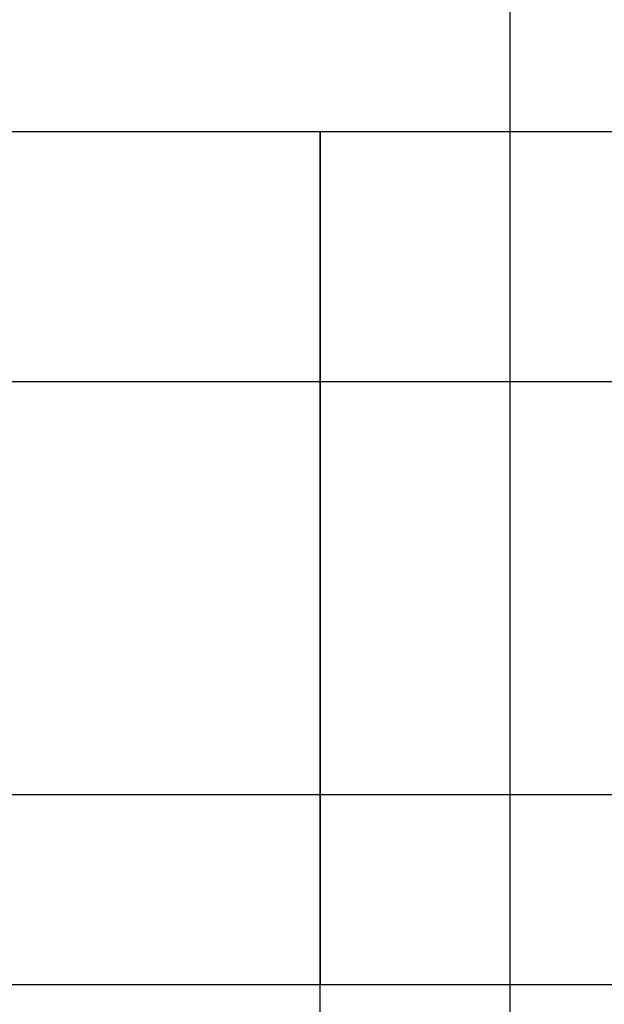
# Model space of a CAD drawing. Header units: centimetres. Extents: x -131 to 30, y 97 to 149.
# Tile 411 of 656: x -50.111 to -49.827, y 142.249 to 142.728. Entities that reach past the tile are written whole.
import ezdxf

# ---------------------------------------------------------------- set-up
doc = ezdxf.new("R2010")
doc.units = ezdxf.units.CM
doc.layers.add('Calque 02', color=7, linetype='Continuous', true_color=0x7d26cd)
doc.layers.add('Calque 06', color=7, linetype='Continuous', true_color=0x815a2c)

msp = doc.modelspace()

# ---------------------------------------------------------------- linework, layer by layer
at = {"layer": 'Calque 02'}
for points in [[(-49.87303, 143.81548, 45.13493), (-49.87303, 143.81548, 50.13493), (-49.87303, 138.81548, 50.13493)], [(-49.87303, 143.81548, 16.13493), (-49.87303, 143.81548, 13.13493), (-49.87303, 140.81548, 13.13493)]]:
    msp.add_rational_spline(points, [1, 0.707106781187, 1], degree=2, dxfattribs=at)
msp.add_open_spline([(-108.87303, 142.35101, 48.67047), (-49.87303, 142.35101, 48.67047), (9.12697, 142.35101, 48.67047)], degree=2, dxfattribs=at)
at = {"layer": 'Calque 06'}
for points in [[(-107.00103, 142.67312, 12.91113), (-49.96522, 142.67312, 12.91113), (7.07059, 142.67312, 12.91113)], [(-107.00103, 142.67312, 5.14345), (-49.96522, 142.67312, 5.14345), (7.07059, 142.67312, 5.14345)], [(-107.00103, 142.67312, 8.76232), (-49.96522, 142.67312, 8.76232), (7.07059, 142.67312, 8.76232)], [(-107.00103, 142.67312, 12.91113), (-49.96522, 142.67312, 12.91113), (7.07059, 142.67312, 12.91113)], [(-107.00103, 142.67312, 5.14345), (-49.96522, 142.67312, 5.14345), (7.07059, 142.67312, 5.14345)], [(-107.00103, 142.67312, 8.76232), (-49.96522, 142.67312, 8.76232), (7.07059, 142.67312, 8.76232)], [(-49.96522, 99.43078, 12.91113), (-49.96522, 121.05195, 12.91113), (-49.96522, 142.67312, 12.91113)], [(-49.96522, 142.67312, 12.91113), (-49.96522, 142.67312, 9.02729), (-49.96522, 142.67312, 5.14345)], [(-49.96522, 99.43078, 12.91113), (-49.96522, 121.05195, 12.91113), (-49.96522, 142.67312, 12.91113)], [(-49.96522, 142.67312, 12.91113), (-49.96522, 142.67312, 9.02729), (-49.96522, 142.67312, 5.14345)], [(-107.00103, 142.55174, 4.76873), (-49.96522, 142.55174, 4.76873), (7.07059, 142.55174, 4.76873)], [(-107.00103, 142.55174, 4.76873), (-49.96522, 142.55174, 4.76873), (7.07059, 142.55174, 4.76873)], [(-107.00103, 142.25871, 4.61352), (-49.96522, 142.25871, 4.61352), (7.07059, 142.25871, 4.61352)], [(-107.00103, 142.25871, 4.61352), (-49.96522, 142.25871, 4.61352), (7.07059, 142.25871, 4.61352)], [(-49.96522, 99.84519, 4.61352), (-49.96522, 121.05195, 4.61352), (-49.96522, 142.25871, 4.61352)], [(-49.96522, 99.84519, 4.61352), (-49.96522, 121.05195, 4.61352), (-49.96522, 142.25871, 4.61352)]]:
    msp.add_open_spline(points, degree=2, dxfattribs=at)
msp.add_rational_spline([(-49.96522, 142.67312, 5.14345), (-49.96522, 142.67312, 4.61352), (-49.96522, 142.25871, 4.61352)], [1, 0.707106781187, 1], degree=2, dxfattribs=at)
msp.add_rational_spline([(-49.96522, 142.67312, 5.14345), (-49.96522, 142.67312, 4.61352), (-49.96522, 142.25871, 4.61352)], [1, 0.707106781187, 1], degree=2, dxfattribs=at)

doc.saveas('drawing.dxf')
